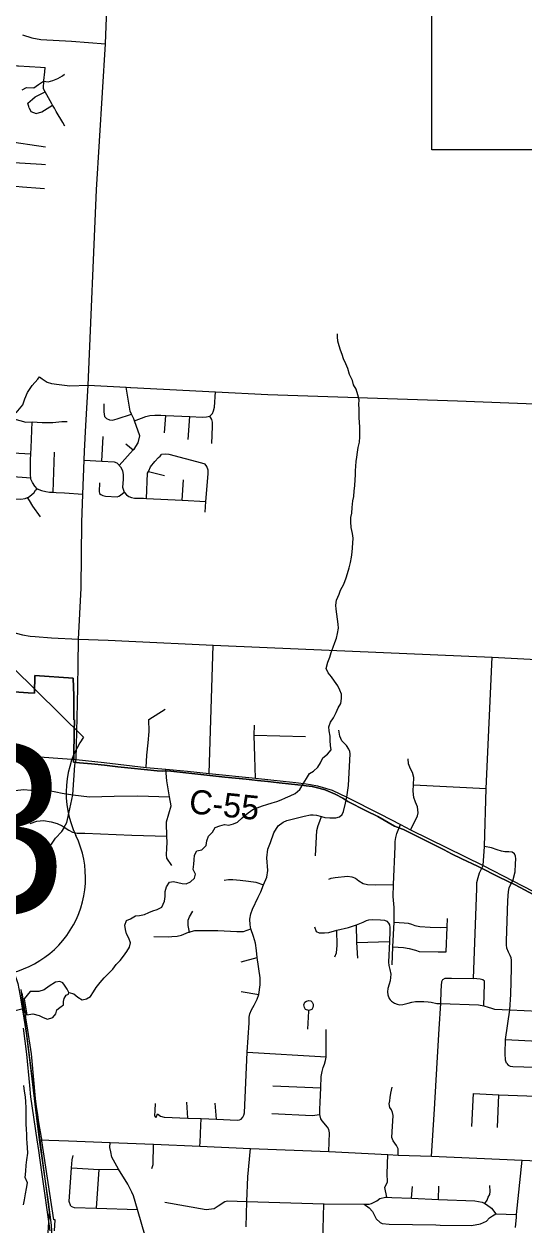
# Model space of a CAD drawing. Extents: x 114604 to 551442, y 316898 to 567001.
# Drawn here: x 179238 to 185449, y 417074 to 431999 of the extents above; entities that cross this region are included whole.
import ezdxf

# ---------------------------------------------------------------- set-up
doc = ezdxf.new("R2010")
doc.units = 0
for name, color, linetype in [('DV_X_County_Line', 7, 'Continuous'), ('GE_P_Alignment_1000_Bearings', 7, 'Continuous'), ('GE_P_Alignment_1000_Cardinal_Points', 7, 'Continuous'), ('GE_P_Alignment_1000_Stations', 7, 'Continuous'), ('GE_P_Alignment_100_Cardinal_Points', 7, 'Continuous'), ('GE_P_Alignment_100_Stations', 7, 'Continuous'), ('GE_P_Alignment_500_Bearings', 7, 'Continuous'), ('GE_P_Alignment_500_Cardinal_Points', 7, 'Continuous'), ('MT_X_Edge_Line', 7, 'Continuous'), ('PM_P_Cells', 7, 'Continuous'), ('PM_P_CL_Double_Solid', 7, 'Continuous')]:
    doc.layers.add(name, color=color, linetype=linetype)

msp = doc.modelspace()

# ---------------------------------------------------------------- linework, layer by layer
at = {"layer": 'DV_X_County_Line'}
msp.add_lwpolyline([(179233, 417324), (179242, 417388), (179255, 417462), (179270, 417526), (179283, 417596), (179252, 417663), (179259, 417741), (179266, 417815), (179273, 417883), (179284, 417967), (179281, 418037), (179277, 418091), (179274, 418147), (179271, 418198), (179268, 418266), (179266, 418326), (179265, 418390), (179264, 418460), (179265, 418528), (179262, 418603), (179255, 418667), (179246, 418735), (179235, 418807)], dxfattribs=at)
at = {"layer": 'GE_P_Alignment_1000_Bearings'}
msp.add_lwpolyline([(179529, 416851), (179554, 417238), (179466, 417901), (179203, 420001)], dxfattribs=at)
at = {"layer": 'GE_P_Alignment_1000_Cardinal_Points'}
for p, q in [((181540, 422686), (181589, 424279)), ((182096, 423159), (182735, 423144))]:
    msp.add_line(p, q, dxfattribs=at)
msp.add_lwpolyline([(182113, 422626), (182105, 422893), (182096, 423159), (182100, 423285)], dxfattribs=at)
at = {"layer": 'GE_P_Alignment_1000_Stations'}
for points in [[(176784, 424515), (176888, 424109), (176976, 423783), (177034, 423605), (177092, 423457), (177262, 423044), (177303, 422939), (177512, 422513), (177626, 422309), (177907, 421949), (178588, 421043), (178819, 420725), (178915, 420580), (179043, 420371), (179107, 420231), (179160, 420073), (179188, 419940), (179228, 419696), (179264, 419457), (179314, 419062), (179400, 418329), (179428, 418133)], [(179428, 418133), (179476, 417788), (179540, 417362), (179576, 417072), (179584, 416940), (179570, 416631), (179560, 416399), (179555, 416316), (179554, 416212), (179562, 416123), (179575, 416027), (179606, 415829), (179658, 415561), (179715, 415196), (179742, 415054), (179790, 414765), (179873, 414272), (179928, 413983), (179956, 413799), (180013, 413434), (180068, 413087), (180098, 412873), (180147, 412559)]]:
    msp.add_lwpolyline(points, dxfattribs=at)
at = {"layer": 'GE_P_Alignment_100_Cardinal_Points'}
for p, q in [((180984, 426916), (180998, 427134)), ((181277, 426837), (181297, 427121)), ((180203, 426567), (180222, 426872)), ((180503, 426780), (180596, 426705)), ((179599, 426179), (179617, 426679)), ((180783, 426438), (180983, 426386)), ((179051, 426380), (179322, 426359)), ((181201, 426080), (181219, 426335)), ((179911, 424034), (179916, 424354)), ((179885, 422860), (179902, 423554)), ((184079, 422545), (184980, 422499)), ((183375, 420586), (183777, 420595)), ((181934, 420343), (182136, 420396)), ((181936, 419975), (182155, 419938)), ((182766, 419509), (182775, 419732)), ((185222, 419377), (185966, 419342)), ((182010, 419223), (182990, 419164)), ((182331, 418804), (182924, 418777)), ((184800, 418296), (184823, 418707)), ((185122, 418284), (185137, 418693)), ((181275, 418403), (181260, 418599)), ((181631, 418390), (181613, 418587)), ((181425, 418102), (181429, 418203)), ((181423, 418052), (181425, 418102)), ((180140, 417283), (180172, 417762)), ((184052, 417406), (184065, 417552)), ((184386, 417391), (184393, 417554))]:
    msp.add_line(p, q, dxfattribs=at)
for points in [[(180036, 427510), (180137, 429936), (180249, 431754), (180271, 432299), (180298, 432931), (180331, 433943), (180347, 434402), (180370, 435136)], [(179221, 431866), (179336, 431825), (179449, 431807), (179826, 431786), (180249, 431754)], [(178639, 431501), (178696, 431499), (178929, 431491), (179040, 431487), (179155, 431480), (179170, 431479), (179442, 431462), (179499, 431458)], [(179746, 430728), (179719, 430774), (179638, 430912), (179615, 430951), (179592, 430992), (179585, 431005), (179502, 431154), (179481, 431192), (179479, 431196), (179486, 431298), (179495, 431405), (179499, 431458)], [(179300, 430956), (179284, 431017), (179345, 431063), (179375, 431094), (179502, 431154)], [(179300, 430956), (179322, 430912), (179391, 430885), (179459, 430906), (179592, 430992)], [(177783, 430658), (177829, 430626), (177877, 430600), (177917, 430584), (177979, 430574), (178272, 430551), (178313, 430547), (178677, 430528), (179002, 430547), (179506, 430474)], [(178930, 430287), (178978, 430284), (179456, 430255), (179504, 430252)], [(178684, 430036), (178737, 430024), (178842, 429998), (178852, 429996), (178951, 429991), (179113, 429982), (179131, 429982), (179221, 429975), (179438, 429959), (179492, 429955)], [(179916, 424354), (179948, 424988), (179958, 425803), (179970, 426156), (179985, 426579), (179989, 426689), (180008, 427010), (180036, 427510)], [(180422, 426514), (180596, 426705), (180607, 426717), (180655, 426795), (180678, 426880), (180611, 427069), (180603, 427093), (180574, 427152), (180557, 427188), (180507, 427485)], [(180611, 427069), (180753, 427119), (180802, 427132), (180865, 427136), (180936, 427137), (180998, 427134), (181297, 427121), (181451, 427114), (181507, 427116), (181548, 427127), (181579, 427158), (181594, 427191), (181605, 427239), (181617, 427428)], [(180231, 427277), (180230, 427179), (180239, 427123), (180262, 427097), (180298, 427078), (180336, 427074), (180395, 427091), (180574, 427152)], [(179094, 427143), (179111, 427092), (179259, 427052), (179338, 427055), (179464, 427046), (179596, 427046), (179706, 427058), (179775, 427060)], [(179402, 426221), (179372, 426257), (179344, 426299), (179324, 426343), (179322, 426359), (179318, 426391), (179320, 426582), (179324, 426656), (179328, 426732), (179338, 427055)], [(181570, 426785), (181581, 426996), (181580, 427050), (181571, 427085), (181548, 427127)], [(178828, 426655), (178853, 426668), (178877, 426677), (178951, 426679), (179324, 426656)], [(179985, 426579), (180203, 426567), (180357, 426558), (180391, 426547), (180416, 426522), (180422, 426514), (180437, 426495), (180452, 426465), (180461, 426447), (180471, 426400), (180469, 426339), (180462, 426241), (180472, 426207), (180483, 426180), (180485, 426176), (180512, 426147), (180542, 426128), (180575, 426115), (180611, 426108), (180721, 426106), (180759, 426104), (181201, 426080), (181495, 426064)], [(180759, 426104), (180772, 426417), (180783, 426438), (180787, 426447), (180809, 426494), (180863, 426560), (180907, 426610), (180929, 426627), (180948, 426650)], [(181489, 425933), (181495, 426064), (181524, 426410), (181525, 426456), (181509, 426498), (181488, 426529), (181446, 426541), (181040, 426649), (180990, 426655), (180948, 426650)], [(180176, 426297), (180172, 426188), (180175, 426166), (180191, 426153), (180216, 426140), (180250, 426133), (180394, 426124), (180414, 426129), (180436, 426144), (180483, 426180)], [(178808, 426139), (178820, 426123), (178853, 426114), (178903, 426110), (179131, 426098), (179199, 426095), (179251, 426103), (179280, 426115), (179295, 426120), (179332, 426148), (179365, 426175), (179382, 426204), (179402, 426221)], [(179441, 425873), (179349, 426008), (179306, 426079), (179280, 426115)], [(179402, 426221), (179454, 426203), (179508, 426189), (179556, 426181), (179599, 426179), (179636, 426177), (179740, 426172), (179970, 426156)], [(179902, 423554), (179907, 423763), (179911, 424034)], [(184941, 421543), (184958, 421779), (184980, 422499), (185054, 424129)], [(180756, 422759), (180763, 422914), (180782, 423064), (180791, 423206), (180790, 423354), (180990, 423482)], [(183250, 422390), (183271, 422535), (183289, 422927), (183284, 422958), (183273, 422988), (183246, 423033), (183187, 423090), (183160, 423149), (183151, 423222)], [(179447, 421260), (179474, 421657), (179524, 421727), (179629, 421880), (179706, 421963), (179736, 422011), (179738, 422016), (179769, 422077), (179806, 422246), (179845, 422420), (179871, 422789), (179885, 422860)], [(184024, 422785), (184016, 422804), (184012, 422866)], [(181075, 421539), (181011, 421631), (181008, 421675), (181012, 421755), (181018, 421825), (181012, 421905), (181011, 421913), (181010, 422060), (181010, 422082), (181065, 422282), (181045, 422395), (181013, 422595), (180999, 422740)], [(184038, 421983), (184100, 422104), (184125, 422159), (184134, 422196), (184132, 422233), (184127, 422270), (184103, 422328), (184083, 422387), (184075, 422422), (184072, 422468), (184079, 422545), (184080, 422634), (184065, 422697), (184041, 422741), (184024, 422785)], [(178908, 422122), (178897, 422276), (178909, 422312), (178952, 422367), (179000, 422411), (179064, 422451), (179114, 422468), (179163, 422478), (179235, 422485), (179323, 422479), (179465, 422478), (179547, 422473), (179635, 422457), (179713, 422438), (179845, 422420), (180052, 422394), (180360, 422404), (180651, 422408), (181045, 422395)], [(182935, 422149), (182977, 422138), (183037, 422134), (183114, 422133), (183159, 422145), (183190, 422174), (183206, 422214), (183231, 422315), (183250, 422390)], [(179314, 422062), (179396, 422093), (179479, 422100), (179574, 422084), (179650, 422065), (179710, 422035), (179738, 422016), (179796, 421979), (179842, 421954), (179898, 421942), (179992, 421941), (180577, 421917), (181012, 421905)], [(182254, 421637), (182267, 421745), (182300, 421826), (182341, 421948), (182397, 422034), (182457, 422081), (182502, 422102), (182718, 422155), (182798, 422171), (182831, 422171), (182873, 422166), (182935, 422149)], [(182861, 421661), (182872, 421899), (182878, 421977), (182894, 422040), (182913, 422090), (182935, 422149)], [(183837, 420993), (183837, 420998), (183837, 421021), (183823, 421156), (183829, 421303), (183851, 421776), (183851, 421838), (183858, 421890), (183868, 421937), (183914, 422050)], [(181935, 418390), (181956, 418415), (181969, 418438), (181976, 418467), (182010, 419223), (182034, 419586), (182035, 419658), (182044, 419697), (182063, 419747), (182099, 419807), (182136, 419878), (182155, 419938), (182173, 420056), (182174, 420144), (182136, 420396), (182126, 420486), (182113, 420576), (182090, 420659), (182057, 420755), (182046, 420805), (182044, 420875), (182056, 420940), (182077, 420997), (182149, 421149), (182179, 421215), (182215, 421299), (182255, 421397), (182269, 421478), (182254, 421637)], [(185313, 421351), (185340, 421462), (185345, 421560), (185350, 421622), (185344, 421657), (185331, 421685), (185303, 421705), (185263, 421710), (185212, 421711), (185171, 421721), (185117, 421737), (185045, 421760), (184958, 421779)], [(184822, 420136), (184863, 421255), (184862, 421331), (184879, 421391), (184898, 421448), (184941, 421543)], [(181723, 421359), (181779, 421367), (181831, 421369), (181922, 421359), (182028, 421346), (182120, 421332), (182215, 421299)], [(183027, 421373), (183055, 421382), (183104, 421390), (183257, 421408), (183312, 421402), (183357, 421382), (183399, 421351), (183450, 421318), (183505, 421305), (183601, 421302), (183829, 421303)], [(185232, 419084), (185218, 419120), (185216, 419206), (185222, 419377), (185275, 419749), (185285, 419938), (185296, 420266), (185296, 420363), (185289, 420392), (185278, 420421), (185257, 420462), (185237, 420513), (185233, 420554), (185231, 420605), (185240, 420848), (185251, 421106), (185256, 421219), (185264, 421265), (185281, 421300), (185313, 421351)], [(181293, 420714), (181278, 420797), (181278, 420833), (181279, 420861), (181295, 420905), (181337, 420974)], [(183810, 420307), (183821, 420530), (183837, 420838), (183837, 420993)], [(180849, 420660), (181027, 420655), (181073, 420657), (181139, 420664), (181193, 420676), (181280, 420711), (181293, 420714), (181316, 420719), (181360, 420734), (181474, 420734), (181648, 420733), (181882, 420721), (181965, 420722), (182057, 420755)], [(182845, 420779), (182869, 420722), (182904, 420706), (182971, 420704), (183027, 420707), (183126, 420736), (183271, 420770), (183367, 420803), (183451, 420836), (183494, 420859), (183523, 420866), (183562, 420868), (183667, 420866), (183717, 420860), (183747, 420848), (183767, 420824), (183780, 420802), (183784, 420769), (183782, 420723), (183777, 420595), (183767, 420340), (183772, 420297), (183783, 420247), (183794, 420190), (183792, 420149), (183786, 420106), (183773, 420066), (183757, 420014), (183752, 419973), (183759, 419932), (183776, 419890), (183785, 419873), (183804, 419853), (183839, 419831), (183873, 419817), (183906, 419808), (183945, 419813), (184009, 419829), (184057, 419841), (184101, 419850), (184150, 419851), (184204, 419851), (184260, 419847), (184298, 419844), (184368, 419828), (184415, 419825)], [(183386, 420391), (183375, 420586), (183367, 420803)], [(183837, 420838), (183959, 420829), (184009, 420826), (184051, 420814), (184095, 420794), (184154, 420783), (184282, 420776), (184416, 420770), (184496, 420773)], [(184481, 420468), (184496, 420773), (184500, 420883)], [(183100, 420408), (183121, 420457), (183130, 420547), (183126, 420736)], [(183821, 420530), (183953, 420523), (184023, 420511), (184100, 420488), (184148, 420474), (184382, 420470), (184481, 420468)], [(184441, 420125), (184471, 420142), (184551, 420142), (184822, 420136)], [(184299, 417928), (184336, 418514), (184371, 419090), (184394, 419511), (184415, 419825), (184422, 419988), (184429, 420101), (184441, 420125)], [(184949, 419799), (184960, 420071), (184958, 420105), (184938, 420119), (184906, 420129), (184822, 420136)], [(182775, 419732), (182775, 419737), (182737, 419751), (182721, 419775), (182714, 419809), (182728, 419841), (182748, 419855), (182778, 419865), (182802, 419860), (182818, 419842), (182832, 419816), (182832, 419798), (182825, 419775), (182815, 419751), (182777, 419737)], [(184415, 419825), (184884, 419808), (184949, 419799), (185005, 419779), (185046, 419767), (185085, 419757), (185275, 419749), (185806, 419724), (185860, 419723), (185900, 419717), (185949, 419703), (185984, 419683), (186051, 419626), (186099, 419589), (186145, 419559), (186196, 419542), (186254, 419533), (186416, 419526), (187300, 419485)], [(183025, 417985), (183034, 418218), (183025, 418259), (183009, 418291), (182942, 418367), (182927, 418392), (182914, 418447), (182913, 418509), (182917, 418598), (182924, 418777), (182930, 418919), (182944, 418983), (182953, 419029), (182971, 419073), (182985, 419119), (182990, 419160), (182990, 419164), (182990, 419504)], [(185232, 419084), (185255, 419060), (185279, 419046), (185313, 419043), (185995, 419021)], [(183888, 417942), (183888, 418019), (183867, 418062), (183823, 418121), (183809, 418160), (183811, 418230), (183824, 418436), (183817, 418472), (183803, 418506), (183781, 418532), (183776, 418580), (183782, 418618), (183787, 418656), (183795, 418710), (183810, 418786)], [(184823, 418707), (185137, 418693), (185483, 418679), (186118, 418651)], [(180879, 418408), (180865, 418432), (180867, 418496), (180870, 418582)], [(180879, 418408), (180895, 418453), (180933, 418426), (180978, 418415), (181275, 418403), (181439, 418398)], [(181429, 418203), (181429, 418213), (181439, 418398)], [(181439, 418398), (181631, 418390), (181886, 418376), (181914, 418380), (181935, 418390)], [(182316, 418459), (182819, 418433), (182914, 418447)], [(179428, 418133), (179791, 418121), (180310, 418099), (180846, 418076), (181423, 418052), (182053, 418025), (183025, 417985), (183760, 417949), (183888, 417942), (184299, 417928), (185427, 417879), (186190, 417845), (186594, 417830), (187323, 417798)], [(180939, 415972), (180959, 416010), (180964, 416078), (180959, 416173), (180928, 416309), (180844, 416591), (180749, 416922), (180649, 417267), (180600, 417437), (180577, 417482), (180526, 417582), (180410, 417767), (180329, 417917), (180316, 417982), (180305, 418037), (180310, 418099)], [(180826, 417775), (180841, 417825), (180846, 418076)], [(179819, 417306), (179801, 417366), (179826, 417783), (179837, 417885), (179850, 417936)], [(181997, 417050), (182008, 417367), (182020, 417672), (182053, 418025)], [(183744, 417419), (183720, 417539), (183756, 417608), (183749, 417711), (183760, 417949)], [(179826, 417783), (180172, 417762), (180410, 417767)], [(185346, 417044), (185356, 417171), (185358, 417203), (185427, 417879)], [(184962, 417340), (184991, 417382), (185006, 417421), (185024, 417453), (185029, 417489), (185024, 417563)], [(179819, 417306), (179862, 417291), (180140, 417283), (180649, 417267)], [(180987, 417356), (181502, 417264), (181601, 417278), (181649, 417312), (181732, 417364), (181767, 417375), (182008, 417367), (182965, 417337), (182968, 417337), (183464, 417334), (183528, 417333), (183555, 417342), (183623, 417373), (183660, 417404), (183728, 417419), (183744, 417419), (183808, 417417), (184052, 417406), (184386, 417391), (184389, 417391), (184839, 417374), (184929, 417357), (184962, 417340), (184982, 417330), (185045, 417283), (185100, 417212)], [(182926, 416023), (182954, 417016), (182954, 417020), (182965, 417337)], [(183464, 417334), (183528, 417287), (183569, 417240), (183615, 417151), (183662, 417105), (183688, 417094), (183774, 417085), (184353, 417074), (184407, 417073), (184797, 417066), (184910, 417086), (184985, 417122), (185023, 417163), (185058, 417189), (185100, 417212), (185358, 417203)]]:
    msp.add_lwpolyline(points, dxfattribs=at)
at = {"layer": 'GE_P_Alignment_100_Stations'}
for points in [[(179117, 423698), (179288, 423686), (179369, 423681), (179374, 423903), (179848, 423871), (179855, 423648), (179857, 423353), (179867, 423352), (179863, 423205), (179855, 422896), (179854, 422826), (179928, 422818), (180076, 422803), (180240, 422786), (180405, 422769), (180568, 422752), (180732, 422736), (180894, 422719), (180955, 422713), (181024, 422716), (181172, 422701), (181396, 422677), (181732, 422640), (181865, 422626), (181999, 422612), (182137, 422597), (182266, 422583), (182409, 422568), (182641, 422543), (182683, 422539), (182745, 422532), (182818, 422521), (182869, 422512), (182978, 422481), (182989, 422477), (183104, 422427), (183199, 422379), (183260, 422337), (183490, 422222), (183632, 422151), (183842, 422030), (183940, 421992), (183954, 421990), (184456, 421736), (184551, 421688), (184679, 421624), (184872, 421531), (184972, 421481), (185057, 421438), (185142, 421396), (185236, 421349), (185339, 421299), (185573, 421177)], [(185573, 421177), (185339, 421299), (185236, 421349), (185142, 421396), (185057, 421438), (184972, 421481), (184872, 421531), (184679, 421624), (184551, 421688), (184456, 421736), (183954, 421990), (183940, 421992), (183842, 422030), (183632, 422151), (183490, 422222), (183260, 422337), (183199, 422379), (183104, 422427), (182989, 422477), (182978, 422481), (182869, 422512), (182818, 422521), (182745, 422532), (182683, 422539), (182641, 422543), (182409, 422568), (182266, 422583), (182137, 422597), (181999, 422612), (181865, 422626), (181732, 422640), (181396, 422677), (181172, 422701), (181024, 422716), (180955, 422713), (180894, 422719), (180732, 422736), (180568, 422752), (180405, 422769), (180240, 422786), (180076, 422803), (179928, 422818), (179854, 422826), (179855, 422896), (179863, 423205), (179867, 423352), (179857, 423353), (179855, 423648), (179848, 423871), (179374, 423903), (179369, 423681), (179288, 423686), (179117, 423698)], [(179618, 417002), (179624, 417138), (179607, 417138), (179459, 418121), (179459, 418140), (179456, 418160), (179423, 418348), (179409, 418445), (179395, 418543), (179381, 418646), (179334, 419156), (179330, 419201), (179284, 419496), (179260, 419648), (179255, 419687), (179267, 419691), (179262, 419700), (179246, 419757), (179243, 419777), (179216, 419960)], [(179226, 419520), (179270, 419198), (179305, 418807), (179319, 418666), (179398, 418131), (179416, 418000), (179454, 417728), (179557, 417001)]]:
    msp.add_lwpolyline(points, dxfattribs=at)
at = {"layer": 'GE_P_Alignment_500_Bearings'}
msp.add_lwpolyline([(184305, 516815), (260150, 516815), (260150, 430436), (184305, 430436)], close=True, dxfattribs=at)
for points in [[(179142, 427165), (179225, 427264), (179248, 427340), (179282, 427420), (179339, 427505), (179410, 427583), (179430, 427615), (179465, 427588), (179526, 427548), (179580, 427531), (179675, 427519), (179806, 427502), (180036, 427510), (180507, 427485), (180559, 427483)], [(180559, 427483), (180564, 427482), (181617, 427428), (182266, 427395), (184625, 427314), (186005, 427261), (186544, 427241), (186617, 427228), (186640, 427219)], [(178968, 424518), (179030, 424475), (179085, 424450), (179141, 424428), (179220, 424408), (179316, 424392), (179375, 424387)], [(179375, 424387), (179580, 424372), (179916, 424354)], [(179916, 424354), (180285, 424341), (180542, 424328)], [(180542, 424328), (181589, 424279), (182257, 424251), (185054, 424129), (186231, 424067), (187431, 424037), (188342, 423951), (188600, 423978), (188663, 423976), (190084, 423914), (191527, 423865), (192860, 423793)], [(177262, 423044), (177574, 423024), (178403, 422967), (179885, 422860)], [(179885, 422860), (180232, 422821), (180756, 422759), (180999, 422740), (181269, 422713)], [(181269, 422713), (181540, 422686), (182113, 422626), (182456, 422589), (182617, 422572), (182742, 422557), (182798, 422548)], [(182798, 422548), (182884, 422531), (183065, 422478), (183250, 422390), (183665, 422177), (183914, 422050)], [(183914, 422050), (184038, 421983), (184941, 421543), (185313, 421351), (185561, 421224), (185848, 421083)]]:
    msp.add_lwpolyline(points, dxfattribs=at)
at = {"layer": 'GE_P_Alignment_500_Cardinal_Points'}
msp.add_line((179976, 423137), (179100, 424000), dxfattribs=at)
for centre, start, end in [((180979, 422445), 145.412, 205.8658), ((178784, 421388), 269.7746, 25.581)]:
    msp.add_arc(centre, 1218, start, end, dxfattribs=at)
at = {"layer": 'MT_X_Edge_Line'}
for points in [[(179794, 419963), (179774, 420006), (179743, 420054), (179721, 420082), (179681, 420099), (179629, 420091), (179550, 420041), (179488, 419994), (179422, 419976), (179366, 419975), (179316, 419975), (179314, 419973)], [(179794, 419963), (179774, 420006), (179743, 420054), (179721, 420082), (179681, 420099), (179629, 420091), (179550, 420041), (179488, 419994), (179422, 419976), (179366, 419975), (179316, 419975)], [(179316, 419975), (179240, 419886)], [(179315, 419974), (179240, 419886)], [(179240, 419886), (179272, 419686), (179346, 419696), (179426, 419675), (179474, 419653), (179530, 419632), (179598, 419650), (179634, 419696), (179645, 419748), (179685, 419776), (179729, 419809), (179729, 419849), (179738, 419888), (179762, 419929), (179792, 419943)], [(179792, 419943), (179794, 419963)]]:
    msp.add_lwpolyline(points, dxfattribs=at)
at = {"layer": 'PM_P_Cells'}
for points in [[(179215, 431182), (179270, 431210), (179358, 431205), (179416, 431247), (179480, 431287), (179536, 431280), (179598, 431296), (179657, 431323), (179715, 431353), (179741, 431375)], [(183037, 424132), (183055, 424190), (183078, 424254), (183100, 424312), (183119, 424367), (183133, 424423), (183145, 424489), (183142, 424539), (183132, 424603), (183124, 424663), (183117, 424726), (183113, 424776), (183120, 424840), (183152, 424912), (183172, 424964), (183213, 425038), (183241, 425114), (183258, 425170), (183276, 425242), (183295, 425306), (183305, 425372), (183315, 425435), (183324, 425545), (183327, 425609), (183319, 425669), (183301, 425742), (183300, 425814), (183298, 425864), (183309, 425920), (183317, 425990), (183324, 426071), (183334, 426125), (183340, 426199), (183349, 426259), (183353, 426337), (183356, 426393), (183358, 426446), (183362, 426502), (183365, 426560), (183371, 426614), (183383, 426678), (183390, 426734), (183406, 426804), (183409, 426869), (183409, 426987), (183406, 427051), (183400, 427103), (183403, 427164), (183401, 427218), (183397, 427270), (183402, 427330), (183384, 427392), (183366, 427461), (183333, 427515), (183321, 427567), (183282, 427642), (183260, 427718), (183236, 427775), (183207, 427839), (183191, 427892), (183171, 427944), (183152, 428000), (183138, 428056), (183134, 428111), (183133, 428149)], [(179794, 419963), (179856, 419945), (179908, 419906), (179960, 419872), (180014, 419883), (180066, 419915), (180102, 419971), (180133, 420023), (180183, 420089), (180235, 420143), (180282, 420196), (180340, 420254), (180381, 420312), (180431, 420360), (180473, 420416), (180514, 420472), (180550, 420525), (180559, 420580), (180541, 420638), (180511, 420690), (180500, 420745), (180492, 420801), (180512, 420857), (180562, 420878), (180623, 420916), (180673, 420918), (180735, 420933), (180789, 420959), (180839, 420977), (180893, 420996), (180950, 421024), (180984, 421096), (180991, 421156), (180993, 421218), (181007, 421276), (181046, 421332), (181096, 421344), (181150, 421330), (181202, 421317), (181254, 421313), (181306, 421336), (181358, 421384), (181367, 421434), (181339, 421493), (181347, 421557), (181352, 421611), (181356, 421669), (181384, 421723), (181447, 421737), (181499, 421788), (181511, 421848), (181528, 421907), (181578, 421954), (181614, 422014), (181669, 422036), (181729, 422049), (181783, 422043), (181841, 422059), (181891, 422078), (181949, 422134), (182022, 422194), (182080, 422235), (182134, 422259), (182201, 422283), (182253, 422298), (182319, 422318), (182379, 422335), (182433, 422357), (182485, 422383), (182546, 422406), (182606, 422434), (182664, 422486), (182705, 422554), (182747, 422622), (182785, 422686), (182836, 422713), (182888, 422765), (182920, 422819), (182951, 422881), (183007, 422925), (183054, 422978), (183046, 423031), (183040, 423093), (183041, 423147), (183029, 423213), (183027, 423266), (183046, 423324), (183084, 423378), (183117, 423443), (183139, 423500), (183173, 423555), (183182, 423616), (183182, 423672), (183160, 423722), (183135, 423772), (183095, 423831), (183057, 423885), (183018, 423936), (182990, 423990), (183013, 424070), (183037, 424132)], [(179259, 419767), (179127, 419733)]]:
    msp.add_lwpolyline(points, dxfattribs=at)

# ---------------------------------------------------------------- texts
at = {"layer": 'GE_P_Alignment_500_Cardinal_Points'}
msp.add_text('33', height=2088.4, rotation=0.4129, dxfattribs=at).set_placement((176663, 420937))
at = {"layer": 'PM_P_CL_Double_Solid'}
msp.add_text('C-55', height=300, rotation=354.2237, dxfattribs=at).set_placement((181279, 422192))

doc.saveas('drawing.dxf')
